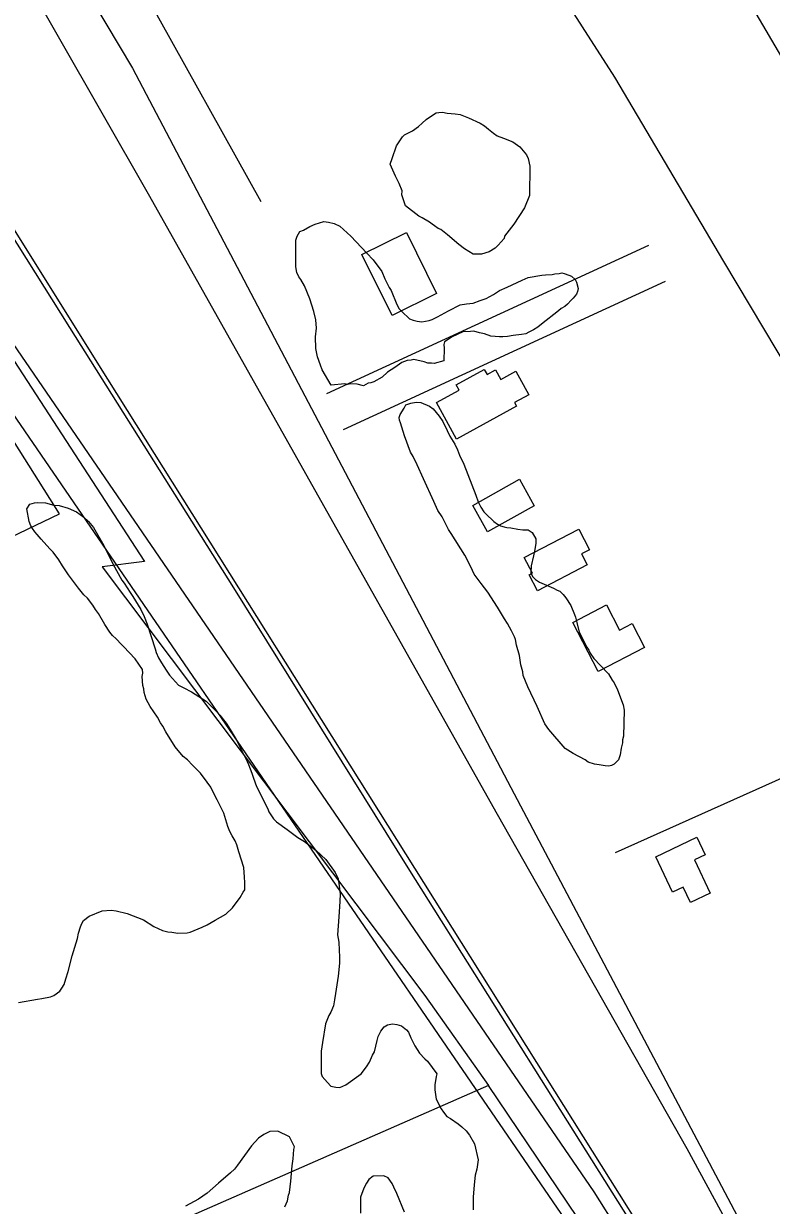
# Model space of a CAD drawing. Extents: x 3187622 to 3225504, y 800805 to 826213.
# Drawn here: x 3198035 to 3198600, y 814862 to 815754 of the extents above; entities that cross this region are included whole.
import ezdxf

# ---------------------------------------------------------------- set-up
doc = ezdxf.new("R2010")
doc.units = 0
for name, color, linetype in [('V-BLDG-OTLN', 7, 'Continuous'), ('V-LEVE-TOET', 7, 'Continuous'), ('V-RAIL-TRAK', 7, 'Continuous'), ('V-ROAD-CNTR', 7, 'Continuous'), ('V-SITE-VEGE', 7, 'Continuous'), ('V-SURV-LINE', 7, 'Continuous'), ('V-TOPO-SHOR', 7, 'Continuous')]:
    doc.layers.add(name, color=color, linetype=linetype)

msp = doc.modelspace()

# ---------------------------------------------------------------- linework, layer by layer
at = {"layer": 'V-BLDG-OTLN'}
for points in [[(3198324.09, 815596.49), (3198346.89, 815550.36), (3198313.22, 815533.71), (3198290.41, 815579.84)], [(3198346.82, 815467.89), (3198363.87, 815477.23), (3198361.65, 815481.29), (3198382.87, 815492.91), (3198384.95, 815489.11), (3198391.4, 815492.65), (3198395.42, 815485.32), (3198406.77, 815491.54), (3198416.46, 815473.83), (3198405.6, 815467.88), (3198407.11, 815465.11), (3198361.9, 815440.34)], [(3198385.31, 815370.27), (3198374.11, 815390.23), (3198409.38, 815410.03), (3198420.58, 815390.06)], [(3198423.13, 815325.74), (3198416.82, 815337.84), (3198419.22, 815339.09), (3198413.08, 815350.88), (3198454.22, 815372.32), (3198462.35, 815356.72), (3198456.35, 815353.59), (3198460.67, 815345.3)], [(3198503.82, 815282.85), (3198468.97, 815264.76), (3198449.66, 815301.95), (3198475.05, 815315.13), (3198484.96, 815296.04), (3198494.43, 815300.96)], [(3198538.59, 815090.36), (3198533.02, 815102.07), (3198525.06, 815098.28), (3198512.38, 815124.92), (3198543.3, 815139.64), (3198549.64, 815126.32), (3198541.6, 815122.49), (3198553.52, 815097.46)]]:
    msp.add_lwpolyline(points, close=True, dxfattribs=at)
at = {"layer": 'V-LEVE-TOET'}
msp.add_lwpolyline([(3199038.46, 814774.71), (3198954.23, 814915.13), (3198885.16, 815041.44), (3198806.08, 815179.48), (3198723.37, 815315), (3198643.57, 815440.7), (3198563.76, 815574.54), (3198481.45, 815713.78), (3198410.45, 815824.36), (3198342.68, 815933.42), (3198266.33, 816078.24), (3198227.64, 816153.42), (3198197.23, 816219.82), (3198160.35, 816313.17), (3198137.42, 816379.6), (3198097.07, 816486.5), (3198045.77, 816616.04), (3197985.39, 816754.21), (3197919.34, 816902.41), (3197851.81, 817066.55), (3197796.16, 817197.48), (3197791.83, 817206.36)], dxfattribs=at)
at = {"layer": 'V-RAIL-TRAK'}
msp.add_lwpolyline([(3197438.67, 816530.8), (3197604.89, 816264.81), (3197689.62, 816130.96), (3197792.38, 815966.93), (3197863.53, 815852.51), (3197958.87, 815700.66), (3198069.61, 815524.71), (3198193.37, 815327.97), (3198325.06, 815116.57), (3198445.36, 814925.1), (3198573.63, 814721.44), (3198672.91, 814561.31), (3198770.57, 814402.03), (3198855.38, 814257.78)], dxfattribs=at)
at = {"layer": 'V-ROAD-CNTR'}
for points in [[(3193654.22, 823085.52), (3194393.59, 821781.87), (3194932.5, 820818.53), (3195643.76, 819559.4), (3196039.57, 818863.59), (3196103.71, 818747.06), (3196200.07, 818577.43), (3196283.3, 818430.92), (3196415.95, 818197.97), (3196513.25, 818033.24), (3196633.14, 817833.46), (3197048.32, 817166.05), (3197473.06, 816486.16), (3198091.48, 815496.52), (3198625.81, 814645.58), (3198678.14, 814561.85), (3198728.81, 814484.2), (3198769.58, 814407.53), (3198909.84, 814179.81), (3198994.96, 814024.94)], [(3196713.68, 817771.96), (3197033.37, 817369.56), (3197518.56, 816706.43), (3197696.12, 816440.38), (3197786.96, 816304.82), (3197929.45, 816035.02), (3198117.23, 815720.41), (3198405.45, 815172.43), (3198695.32, 814623.59), (3198961.87, 814142.68), (3199096.57, 813930.65)], [(3197960.9, 815603.24), (3197966.34, 815599.25), (3198001.46, 815549.37), (3198465.68, 814871.87), (3198741.37, 814433.9), (3198943.94, 814055.61)], [(3198506.99, 815586.68), (3198263.83, 815474.59)], [(3197943.14, 815579.07), (3197944.63, 815577.97), (3197976.83, 815532.26), (3198440.6, 814855.39), (3198715.42, 814418.81), (3198872.84, 814124.83)], [(3198519.55, 815559.44), (3198276.39, 815447.34)]]:
    msp.add_lwpolyline(points, dxfattribs=at)
at = {"layer": 'V-SITE-VEGE'}
msp.add_lwpolyline([(3198323.27, 815616.41), (3198320.68, 815624.71), (3198320.74, 815627.85), (3198318.49, 815633.4), (3198315.85, 815638.95), (3198311.7, 815648.07), (3198313.35, 815652.35), (3198316.68, 815661.72), (3198321.13, 815668.71), (3198322.73, 815670.25), (3198325.11, 815671.38), (3198328.69, 815673.28), (3198333.07, 815676.33), (3198335.87, 815679.03), (3198339.06, 815681.72), (3198342.25, 815684.01), (3198346.63, 815686.68), (3198348.6, 815687.03), (3198351.35, 815687.37), (3198354.87, 815686.52), (3198360.76, 815686.01), (3198364.68, 815685.55), (3198370.92, 815683.07), (3198379.88, 815678.96), (3198382.98, 815676.94), (3198386.08, 815674.52), (3198389.94, 815671.31), (3198392.65, 815669.29), (3198397.33, 815667.63), (3198404.35, 815664.74), (3198409.78, 815661.1), (3198414.77, 815655.11), (3198415.9, 815652.34), (3198417.36, 815646.42), (3198416.93, 815624.42), (3198413.21, 815615.06), (3198405.12, 815602.65), (3198398.26, 815593.74), (3198397.83, 815591.79), (3198393.42, 815586.77), (3198391.01, 815584.45), (3198386.64, 815581.79), (3198380.71, 815579.94), (3198374.43, 815580.06), (3198367.83, 815584.12), (3198363.57, 815587.34), (3198355.06, 815594.58), (3198350.03, 815598.61), (3198348.09, 815599.43), (3198345.37, 815601.44), (3198343.43, 815602.66), (3198341.5, 815604.27), (3198336.06, 815607.52), (3198333.33, 815608.75)], close=True, dxfattribs=at)
for points in [[(3198394.44, 815517.59), (3198387.77, 815518.11), (3198383.08, 815519.78), (3198379.17, 815520.64), (3198374.87, 815521.9), (3198372.51, 815521.55), (3198366.61, 815521.28), (3198358.68, 815517.5), (3198355.5, 815515.6), (3198352.71, 815513.69), (3198352.29, 815511.73), (3198352.62, 815508.97), (3198352.44, 815499.55), (3198344.93, 815497.33), (3198342.98, 815497.76), (3198340.23, 815497.82), (3198337.49, 815498.66), (3198329.67, 815500.38), (3198327.7, 815500.02), (3198324.55, 815499.69), (3198320.59, 815498.2), (3198315.41, 815494.37), (3198309.84, 815490.94), (3198305.84, 815487.09), (3198299.48, 815483.67), (3198297.11, 815482.94), (3198295.14, 815482.58), (3198291.57, 815480.68), (3198286.88, 815481.95), (3198281.77, 815482.05), (3198279.8, 815481.7), (3198277.46, 815482.14), (3198267.22, 815481.16), (3198260.37, 815492.68), (3198259.26, 815496.24), (3198257.03, 815502.57), (3198255.58, 815508.88), (3198255.35, 815517.53), (3198256.26, 815524.19), (3198255.6, 815530.49), (3198254.15, 815536.81), (3198251.19, 815546.29), (3198247.06, 815556.2), (3198244.4, 815560.96), (3198242.87, 815562.96), (3198241.36, 815566.13), (3198240.65, 815570.46), (3198240.43, 815579.11), (3198240.65, 815590.5), (3198241.5, 815593.63), (3198243.53, 815597.12), (3198246.3, 815598.25), (3198251.07, 815600.91), (3198255.03, 815602.8), (3198261.75, 815604.63), (3198265.27, 815604.17), (3198269.58, 815603.3), (3198273.86, 815601.25), (3198281.96, 815593.63), (3198294.29, 815580.82), (3198298.91, 815575.62), (3198305.41, 815566.85), (3198307.67, 815561.31), (3198311.08, 815554.96), (3198312.6, 815552.57), (3198316.72, 815541.89), (3198318.62, 815538.7), (3198320.55, 815536.7), (3198326.33, 815531.09), (3198329.07, 815530.25), (3198332.19, 815529.41), (3198335.72, 815528.95), (3198341.24, 815530.02), (3198343.61, 815530.76), (3198347.58, 815532.64), (3198350.36, 815534.16), (3198355.92, 815537.2), (3198364.65, 815541.74), (3198369.38, 815542.44), (3198374.5, 815543.12), (3198379.64, 815544.99), (3198384.39, 815546.47), (3198389.95, 815549.51), (3198394.33, 815552.56), (3198400.27, 815555.2), (3198411.38, 815560.49), (3198416.13, 815562.36), (3198426.38, 815564.12), (3198429.13, 815564.46), (3198434.25, 815564.76), (3198436.22, 815565.12), (3198439.37, 815565.45), (3198441.34, 815565.8), (3198443.29, 815565.37), (3198446.81, 815564.12), (3198448.76, 815563.3), (3198451.46, 815560.89), (3198452.6, 815558.9), (3198453.69, 815554.17), (3198453.25, 815551.82), (3198452.42, 815549.87)], [(3198452.42, 815549.87), (3198450.01, 815546.78), (3198448.41, 815545.23), (3198445.6, 815542.14), (3198443.6, 815540.61), (3198440.82, 815539.09), (3198438.82, 815537.17), (3198426.06, 815527.2), (3198423.26, 815524.9), (3198420.08, 815522.99), (3198416.51, 815521.1), (3198414.13, 815519.96), (3198410.97, 815519.24), (3198404.67, 815518.58), (3198400.34, 815517.87), (3198396.79, 815517.55), (3198394.44, 815517.59)], [(3198480.93, 815194.92), (3198478.94, 815193.78), (3198476.97, 815193.43), (3198474.22, 815193.48), (3198469.52, 815194.36), (3198466, 815194.82), (3198461.31, 815196.48), (3198458.99, 815198.1), (3198450.05, 815202.98), (3198443.83, 815206.64), (3198431.53, 815221.02), (3198428.48, 815225.41), (3198422.84, 815238.48), (3198415.65, 815253.16), (3198412.29, 815261.86), (3198411.95, 815264.62), (3198410.47, 815269.76), (3198409.43, 815276.85), (3198407.23, 815284.75), (3198406.53, 815289.08), (3198405.78, 815291.07), (3198403.5, 815295.43), (3198400.47, 815300.99), (3198398.18, 815304.57), (3198392.85, 815313.32), (3198385.61, 815324.85), (3198380.62, 815331.23), (3198375.26, 815338.41), (3198372.62, 815343.96), (3198368.07, 815352.69), (3198357.77, 815369), (3198355.88, 815372.18), (3198350.95, 815381.71), (3198347.9, 815386.48), (3198344.89, 815393.22), (3198336.97, 815410.26), (3198332.06, 815420.97), (3198329.04, 815427.31), (3198327.14, 815430.49), (3198322.66, 815442.76), (3198319.71, 815452.64), (3198318.96, 815454.62), (3198318.61, 815456.59), (3198319.44, 815458.93), (3198322.28, 815463.59), (3198323.51, 815466.32), (3198327.46, 815467.42), (3198331.4, 815468.13), (3198334.94, 815468.06), (3198341.56, 815465.18), (3198344.27, 815463.16), (3198348.88, 815457.57), (3198351.55, 815453.59), (3198354.96, 815446.85), (3198356.84, 815442.49), (3198360.66, 815436.53), (3198362.54, 815432.17), (3198364.03, 815428.21), (3198367.44, 815421.46), (3198376.41, 815398.11), (3198378.28, 815392.96), (3198380.17, 815389), (3198382.46, 815385.42), (3198384, 815383.82), (3198390.17, 815378.2), (3198392.88, 815376.18), (3198395.22, 815374.96), (3198397.95, 815374.12), (3198399.91, 815373.69), (3198403.04, 815373.23), (3198408.13, 815372.35), (3198412.05, 815371.88), (3198415.98, 815371.81), (3198419.08, 815369.78), (3198421.75, 815365.02), (3198421.68, 815361.48), (3198420.78, 815355.6), (3198419.92, 815352.08), (3198418.21, 815344.65), (3198418.1, 815339.15), (3198419.62, 815336.37), (3198421.55, 815334.37), (3198424.65, 815332.35), (3198435.17, 815327.82), (3198437.89, 815326.2), (3198439.84, 815325.38), (3198442.54, 815322.96), (3198444.46, 815320.57), (3198448.27, 815314.6), (3198450.89, 815307.87), (3198451.64, 815305.9), (3198452.74, 815301.95), (3198454.56, 815294.45), (3198460.24, 815283.33), (3198461.77, 815280.95), (3198462.9, 815278.57), (3198465.57, 815274.58), (3198470.58, 815269.38), (3198476.74, 815262.98), (3198479.4, 815258.21), (3198480.93, 815256.22)], [(3198127.62, 815244.03), (3198125.9, 815248.99), (3198125.69, 815251.85), (3198124.96, 815254.2), (3198124.57, 815260.95), (3198124.88, 815263.54), (3198124.67, 815266.4), (3198119.12, 815274.29), (3198110.48, 815283.8), (3198108.95, 815285.13), (3198104.88, 815289.62), (3198102.07, 815292.01), (3198100.05, 815294.64), (3198096.27, 815300.43), (3198091.49, 815308.56), (3198089.22, 815311.72), (3198087.2, 815314.87), (3198083.15, 815320.14), (3198080.35, 815322.79), (3198076.29, 815327.8), (3198068.96, 815337.8), (3198064.42, 815344.64), (3198061.65, 815349.1), (3198057.35, 815354.9), (3198054.81, 815357.54), (3198048.2, 815364.68), (3198045.16, 815368.37), (3198043.38, 815370.22), (3198041.61, 815372.85), (3198040.35, 815374.95), (3198039.12, 815378.08), (3198037.49, 815387.72), (3198039.63, 815391.31), (3198043.28, 815392.28), (3198045.62, 815392.49), (3198051.58, 815392.12), (3198057.78, 815390.44), (3198061.93, 815390.1), (3198068.64, 815388.16), (3198074.81, 815385.44), (3198080.44, 815381.44), (3198084.01, 815378), (3198087.82, 815373.51), (3198095.6, 815359.87), (3198102.34, 815346.24), (3198109.11, 815333.91), (3198110.88, 815331.54), (3198115.42, 815324.45), (3198117.44, 815321.56), (3198123.47, 815311.58), (3198125.96, 815306.34), (3198128.19, 815300.59), (3198134.32, 815282.04), (3198135.04, 815279.18), (3198136.78, 815275.25), (3198139.04, 815271.31), (3198142.57, 815265.8), (3198145.1, 815262.11), (3198151.95, 815254.45), (3198156.07, 815252.56), (3198161.72, 815249.6), (3198172.74, 815242.37), (3198179.87, 815235.49), (3198183.18, 815231.79), (3198187.99, 815225.73), (3198191.01, 815221), (3198195.54, 815213.39), (3198203.78, 815196.88), (3198204.77, 815194.53), (3198207.24, 815187.99), (3198208.47, 815184.33), (3198210.94, 815178.06), (3198219.44, 815161.02), (3198220.18, 815158.94), (3198223.71, 815153.68), (3198226, 815151.29), (3198233.93, 815145.43), (3198242.12, 815139.57), (3198246.99, 815136.36), (3198255.94, 815129.7), (3198263.08, 815122.81), (3198270.16, 815113.07), (3198272.4, 815108.36), (3198273.11, 815104.71), (3198274, 815096.91), (3198273.89, 815091.2), (3198273.14, 815079.54), (3198272.1, 815066.06), (3198273.03, 815060.34), (3198273.17, 815054.36), (3198273.6, 815049.42), (3198273.5, 815044.5), (3198272.53, 815034.65), (3198270.46, 815021.72), (3198269.85, 815016.8), (3198268.99, 815012.4), (3198267.08, 815007.51), (3198265.47, 815004.95), (3198263.02, 814998.77), (3198260.67, 814984.54), (3198259.76, 814978.07)], [(3198480.93, 815256.22), (3198483.59, 815251.06), (3198487.69, 815239.58), (3198488.4, 815235.64), (3198488.02, 815216), (3198487.18, 815213.27), (3198487.13, 815210.91), (3198486.27, 815207), (3198485.39, 815201.91), (3198484.13, 815198), (3198480.93, 815194.92)], [(3198031.06, 815014.92), (3198045.38, 815017.24), (3198048.77, 815017.96), (3198055.28, 815019.13), (3198057.9, 815020.11), (3198062.37, 815023.4), (3198063.71, 815025.71), (3198065.58, 815028.53), (3198066.96, 815032.66), (3198068.63, 815038.33), (3198071.71, 815050.21), (3198075.59, 815063.11), (3198076.45, 815067.25), (3198077.84, 815071.89), (3198078.93, 815074.46), (3198080.27, 815076.78), (3198084.48, 815080.07), (3198094.16, 815084.03), (3198101.18, 815084.67), (3198104.8, 815084.09), (3198113.07, 815082.11), (3198125.43, 815077.2), (3198133.38, 815072.12), (3198136.47, 815070.76), (3198139.81, 815069.14), (3198143.95, 815068.28), (3198146.79, 815067.96), (3198151.45, 815067.1), (3198158.46, 815067.48), (3198160.81, 815067.95), (3198169.7, 815071.68), (3198173.63, 815073.41), (3198179.67, 815076.93), (3198187.8, 815081.45), (3198192.82, 815086.28), (3198198.43, 815094.22), (3198200.83, 815098.06), (3198201.91, 815099.86), (3198202.02, 815105.57), (3198201.83, 815109.46), (3198201.2, 815116.74), (3198197.53, 815128.75), (3198196.08, 815133.97), (3198194.84, 815136.84), (3198192.58, 815140.78), (3198190.82, 815143.93), (3198189.08, 815147.85), (3198186.16, 815157.77), (3198181.16, 815167.99), (3198179.66, 815170.62), (3198176.42, 815177.43), (3198173.64, 815181.37), (3198168.58, 815187.96), (3198162.46, 815194.04), (3198158.65, 815198.01), (3198155.58, 815200.67), (3198149.5, 815208.05), (3198142.45, 815219.35), (3198140.2, 815223.54), (3198138.43, 815226.17), (3198136.18, 815230.36), (3198130.62, 815238.52), (3198127.62, 815244.03)], [(3198302.8, 814989.17), (3198303.61, 814991.23), (3198304.69, 814993.29), (3198307.35, 814996.35), (3198309.71, 814997.86), (3198313.62, 814998.83), (3198316.73, 814998.25), (3198320.34, 814997.14), (3198324.17, 814994.21), (3198325.7, 814992.36), (3198327.43, 814988.18), (3198330.43, 814982.15), (3198333.96, 814976.63), (3198338.02, 814972.4), (3198340.07, 814970.55), (3198347.15, 814961.07), (3198346.59, 814959), (3198345.43, 814952.54), (3198345.62, 814948.9), (3198346.52, 814941.88), (3198350.27, 814934.54), (3198352.04, 814931.91), (3198354.57, 814928.75), (3198357.39, 814927.13), (3198363.03, 814923.13), (3198365.84, 814921), (3198369.15, 814917.82), (3198371.69, 814914.66), (3198375.45, 814908.1), (3198378.33, 814896.11), (3198377.16, 814888.86), (3198376.03, 814884.47), (3198375.11, 814877.22), (3198374.42, 814867.9), (3198374.58, 814862.96), (3198374.49, 814858.29)], [(3198259.76, 814978.07), (3198259.66, 814972.62), (3198259.7, 814961.2), (3198260.43, 814958.85), (3198264.49, 814954.36), (3198267.04, 814951.72), (3198270.66, 814950.87), (3198273.76, 814950.55), (3198278.21, 814952.54), (3198289.79, 814960.88), (3198293.79, 814966.25), (3198296.19, 814969.84), (3198298.37, 814974.98), (3198299.98, 814977.55), (3198301.96, 814986.08), (3198302.8, 814989.17)], [(3198232.32, 814860.52), (3198234.23, 814865.15), (3198235.08, 814869.29), (3198235.64, 814871.35), (3198236.85, 814879.9), (3198237.85, 814891.55), (3198238.47, 814896.73), (3198239.12, 814903.72), (3198239.42, 814905.8), (3198235.68, 814913.4), (3198226.94, 814917.71), (3198220.96, 814917.31), (3198216.5, 814915.06), (3198212.3, 814912.29), (3198207, 814906.68), (3198196.6, 814892.09), (3198194.2, 814889.03), (3198191.29, 814886.22), (3198182.06, 814878.36), (3198173.61, 814870.74), (3198167.03, 814866.19), (3198157.33, 814860.93)], [(3198322.55, 814856.44), (3198316.85, 814870.57), (3198314.61, 814875.28), (3198313.37, 814878.16), (3198310.33, 814882.37), (3198306.99, 814883.99), (3198298.94, 814883.62), (3198295.78, 814881.09), (3198293.91, 814878.28), (3198292.02, 814874.68), (3198289.29, 814867.72), (3198289.32, 814855.79)]]:
    msp.add_lwpolyline(points, dxfattribs=at)
at = {"layer": 'V-SURV-LINE'}
msp.add_lwpolyline([(3198959.35, 815130.27), (3198477.53, 815950.64)], dxfattribs=at)
at = {"layer": 'V-TOPO-SHOR'}
for p, q in [((3197978.23, 816043.53), (3198214.09, 815619.78)), ((3198481.93, 815128.08), (3198713.8, 815232.01)), ((3198587.4, 814653.82), (3198385.99, 814952.18))]:
    msp.add_line(p, q, dxfattribs=at)
for points in [[(3198927.38, 814183.7), (3198536.08, 814904.39), (3198392.86, 815156.85), (3198129.27, 815625.38), (3197889.02, 816045.08)], [(3197678.41, 815200.03), (3198062.18, 815383.92), (3197966.24, 815535.83), (3197946.25, 815535.83), (3197922.27, 815547.83), (3197918.27, 815551.82), (3197906.28, 815563.82), (3197894.28, 815579.81), (3197918.27, 815587.8)], [(3197950.25, 815591.8), (3198014.21, 815519.84), (3198126.15, 815347.95), (3198094.16, 815343.95), (3198338.02, 815020.14), (3198385.99, 814952.18), (3197866.3, 814724.32)]]:
    msp.add_lwpolyline(points, dxfattribs=at)

doc.saveas('drawing.dxf')
